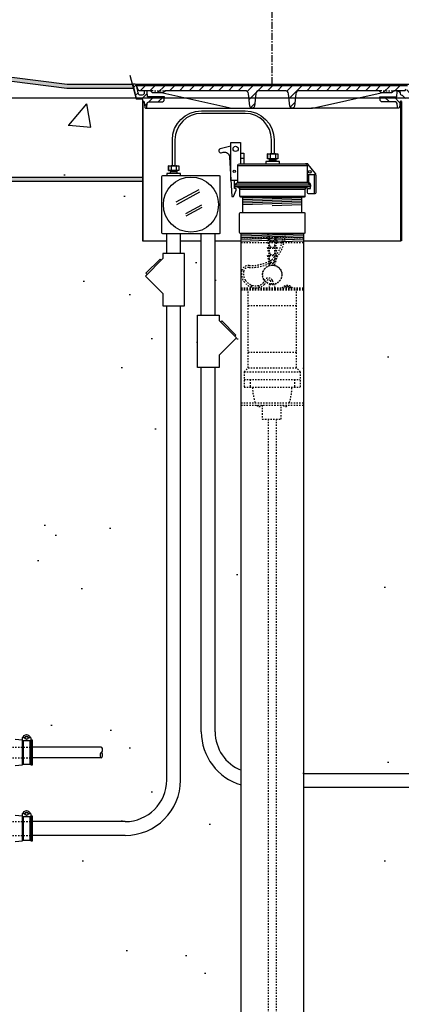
# Model space of a CAD drawing. Extents: x -285 to 5863, y 308 to 3178.
# Tile 515 of 622: x 4982 to 5009, y 919 to 990. Entities that reach past the tile are written whole.
import ezdxf

# ---------------------------------------------------------------- set-up
doc = ezdxf.new("R2010")
doc.units = 0
doc.header["$MEASUREMENT"] = 0
doc.header["$PDSIZE"] = 1
doc.linetypes.add('CENTER1', pattern=[0.6625, 0.5, -0.075, 0.0125, -0.075])
doc.linetypes.add('HIDDEN5', pattern=[0.05, 0.025, -0.025])
doc.layers.get('DEFPOINTS').update_dxf_attribs({"linetype": 'CONTINUOUS'})
for name, color, linetype in [('BOOT-CONDUIT', 1, 'CONTINUOUS'), ('CENTERLINE', 3, 'CENTER1'), ('CONCRETE-HATCH', 2, 'CONTINUOUS'), ('CONDUIT', 2, 'CONTINUOUS'), ('DIM', 3, 'CONTINUOUS'), ('FACE-SEAL-ADAPTOR', 3, 'CONTINUOUS'), ('GALV-4-PIPE', 4, 'CONTINUOUS'), ('J-BOX', 2, 'CONTINUOUS'), ('PEAGRAVEL-HATCH', 3, 'CONTINUOUS'), ('PROBE', 2, 'CONTINUOUS'), ('TANK-MANHOLE-18', 2, 'CONTINUOUS'), ('TANK-MANHOLE-COVER-18', 2, 'CONTINUOUS'), ('TANK-MANHOLE-COVER-HATCH-18', 7, 'CONTINUOUS'), ('TANK-MANHOLE-HATCH-18', 7, 'CONTINUOUS'), ('TANK-SLAB', 6, 'CONTINUOUS'), ('TLM-CAP', 3, 'CONTINUOUS')]:
    doc.layers.add(name, color=color, linetype=linetype)
doc.layers.add('FREEZE-LINES', color=8, linetype='CONTINUOUS', plot=False)
doc.styles.add('SIMPLEX', font='simplex')
doc.dimstyles.new('DIM64', dxfattribs={"dimscale": 64, "dimtxt": 0.09375, "dimasz": 0.09375, "dimexe": 0.0625, "dimexo": 0.0625, "dimgap": 0.046875, "dimtad": 1, "dimdec": 4, "dimzin": 3, "dimdsep": 46, "dimlunit": 4, "dimtxsty": 'SIMPLEX', "dimcen": 0, "dimclrd": 256, "dimclre": 256, "dimclrt": 256, "dimadec": 0, "dimazin": 0, "dimtfac": 1, "dimtdec": 4, "dimtmove": 0, "dimatfit": 3, "dimfxl": 1, "dimfrac": 2, "dimtolj": 1, "dimtzin": 0, "dimarcsym": 0})
pattern_1 = [(45, (3433.857, 0), (-0.35355339, 0.35355339), [])]

# ---------------------------------------------------------------- blocks, each defined once
blk = doc.blocks.new('*D53')
at = {"layer": 'DEFPOINTS', "color": 0, "transparency": 16777216}
for p in [(5440.235, 978.296), (4823.479, 978.015), (4823.479, 700.523)]:
    blk.add_point(p, dxfattribs=at)
at = {"layer": 'DIM', "lineweight": -2, "transparency": 16777216}
for p, q in [((4823.479, 974.015), (4823.479, 696.523)), ((5440.235, 974.296), (5440.235, 696.523)), ((5434.235, 700.523), (4829.479, 700.523))]:
    blk.add_line(p, q, dxfattribs=at)
at = {"layer": 'DIM', "transparency": 16777216}
for points in [[(4829.479, 701.523), (4829.479, 699.523), (4823.479, 700.523)], [(5434.235, 701.523), (5434.235, 699.523), (5440.235, 700.523)]]:
    blk.add_solid(points, dxfattribs=at)
at = {"layer": 'DIM', "transparency": 16777216, "insert": (5131.857, 708.095), "char_height": 6, "attachment_point": 5, "style": 'SIMPLEX'}
blk.add_mtext('\\A1;51\'-4 3/4" (F.V. TANK SLAB)', dxfattribs=at)

msp = doc.modelspace()

# ---------------------------------------------------------------- hatches: boundary and pattern name
at = {"layer": 'CONCRETE-HATCH'}
h = msp.add_hatch(dxfattribs=at)
h.set_pattern_fill('AR-CONC', color=256, scale=2.67, style=0)
h.set_pattern_definition([(50, (4985.288, 982.045), (19.151, -1.675), [2.0025, -22.0275]), (355, (4985.288, 982.045), (-3.705, 20.084), [1.602, -17.622]), (100.45, (4986.884, 981.905), (15.446, 18.408), [1.702, -18.7205]), (46.18, (4985.288, 987.385), (28.495, -4.42), [3.004, -33.041]), (96.64, (4987.663, 987.017), (24.955, 26.01), [2.553, -28.081]), (351.18, (4985.288, 987.385), (24.955, 26.01), [2.403, -26.433]), (21, (4987.958, 986.05), (15.937, -10.75), [2.0025, -22.0275]), (326, (4987.958, 986.05), (6.497, 19.362), [1.602, -17.622]), (71.45, (4989.286, 985.154), (22.434, 8.612), [1.702, -18.7205]), (37.5, (4985.2884, 982.045), (0.325, 8.888), [0, -17.4084, 0, -17.889, 0, -17.6887]), (7.5, (4985.288, 982.045), (7.024, 10.531), [0, -10.1994, 0, -17.008, 0, -6.7417]), (327.5, (4979.334, 982.045), (14.253, -0.6022), [0, -6.675, 0, -20.826, 0, -27.6345]), (317.5, (4976.664, 982.045), (15.571, 2.673), [0, -8.6775, 0, -13.8306, 0, -19.6245])])
h.paths.add_polyline_path([(4990.61324, 983.87998), (4990.58673, 983.9299), (4990.5419, 983.95668), (4990.15601, 983.95668), (4989.94808, 984.73346), (4985.15939, 984.73346), (4981.19185, 985.22941), (4981.37497, 981.73519), (4979.95871, 981.73519), (4979.91706, 981.97141), (4979.87756, 981.97141), (4980.24164, 978.29596), (4990.61324, 978.29596)])
at = {"layer": 'PEAGRAVEL-HATCH'}
h = msp.add_hatch(dxfattribs=at)
h.set_pattern_fill('AR-SAND', color=256, scale=7.5, style=0)
h.set_pattern_definition([(37.5, (4980.27, 969.983), (-0.472, 14.451), [0, -11.4, 0, -12.75, 0, -12.1875]), (7.5, (4980.27, 969.983), (13.273, 21.166), [0, -6.15, 0, -10.275, 0, -3.9375]), (327.5, (4971.045, 969.983), (23.356, 0.0424), [0, -3.75, 0, -13.5, 0, -17.625]), (317.5, (4971.045, 969.983), (22.546, 6.583), [0, -1.875, 0, -8.85, 0, -10.125])])
h.paths.add_polyline_path([(4990.6279, 978.01471), (4980.2695, 978.01471), (4981.06506, 969.98346), (4992.01036, 969.98346), (4990.82756, 971.16626), (4990.94542, 971.28412), (4990.86685, 971.36269), (4991.88825, 972.38409), (4991.96682, 972.30552), (4992.08468, 972.42338), (4992.08468, 972.79812), (4992.36248, 972.79812), (4992.36248, 973.7036), (4990.6279, 973.7036)])
h = msp.add_hatch(dxfattribs=at)
h.set_pattern_fill('AR-SAND', color=256, scale=7.5, style=0)
h.set_pattern_definition([(37.5, (4989.362, 930.786), (-0.4725, 14.4512), [0, -11.4, 0, -12.75, 0, -12.1875]), (7.5, (4989.362, 930.786), (13.273, 21.166), [0, -6.15, 0, -10.275, 0, -3.9375]), (327.5, (4980.137, 930.786), (23.356, 0.0424), [0, -3.75, 0, -13.5, 0, -17.625]), (317.5, (4980.137, 930.786), (22.546, 6.583), [0, -1.875, 0, -8.85, 0, -10.125])])
h.paths.add_polyline_path([(4997.72882, 973.7036), (4995.86285, 973.7036), (4995.86285, 968.34367), (4996.14065, 968.34367), (4996.14065, 967.96892), (4996.25851, 967.85107), (4996.33708, 967.92964), (4997.35848, 966.90823), (4997.39777, 966.71181), (4996.14065, 965.45469), (4996.14065, 964.56577), (4995.86285, 964.56577), (4995.86285, 938.26656, 0.30472654), (4997.72882, 935.48916)], flags=17)
h.paths.add_polyline_path([(4994.86285, 964.56577), (4994.58505, 964.56577), (4994.58505, 968.34367), (4994.86285, 968.34367), (4994.86285, 973.7036), (4993.36248, 973.7036), (4993.36248, 972.79812), (4993.64028, 972.79812), (4993.64028, 969.02023), (4993.36248, 969.02023), (4993.36248, 934.7862, -0.41421356), (4989.36248, 930.7862), (4997.72882, 930.7862), (4997.72882, 934.43068, -0.33231803), (4994.86285, 938.26656)])
h = msp.add_hatch(dxfattribs=at)
h.set_pattern_fill('AR-SAND', color=256, scale=7.5, style=0)
h.set_pattern_definition([(37.5, (5002.229, 964.509), (-0.4725, 14.451), [0, -11.4, 0, -12.75, 0, -12.1875]), (7.5, (5002.229, 964.509), (13.273, 21.166), [0, -6.15, 0, -10.275, 0, -3.9375]), (327.5, (4993.004, 964.509), (23.356, 0.0424), [0, -3.75, 0, -13.5, 0, -17.625]), (317.5, (4993.004, 964.509), (22.546, 6.583), [0, -1.875, 0, -8.85, 0, -10.125])])
edge = h.paths.add_edge_path()
edge.add_line((5028.94404, 972.39855), (5028.91404, 972.39855))
edge.add_line((5028.91404, 972.39855), (5028.91404, 973.02355))
edge.add_line((5028.91404, 973.02355), (5028.94404, 973.20603))
edge.add_arc((5028.44404, 973.20603), 0.5, 0, 15.380859)
edge.add_line((5028.92613, 973.33865), (5028.82574, 973.7036))
edge.add_line((5028.82574, 973.7036), (5002.22882, 973.7036))
edge.add_line((5002.22882, 973.7036), (5002.22882, 964.50891))
edge.add_line((5002.22882, 964.50891), (5028.47451, 964.50891))
edge.add_line((5028.47451, 964.50891), (5028.47529, 966.71157))
edge.add_arc((5028.42142, 966.73799), 0.06, 333.8709095, 496.42582)
edge.add_arc((5028.34779, 966.83409), 0.0625, 180, 298.8556612, ccw=False)
edge.add_line((5028.28529, 966.83409), (5028.28529, 967.20909))
edge.add_arc((5028.34779, 967.20909), 0.0625, 90, 180, ccw=False)
edge.add_line((5028.34779, 967.27159), (5028.41029, 967.27159))
edge.add_arc((5028.40843, 967.33857), 0.06701, 271.5869143, 363.8335197)
edge.add_line((5028.47529, 967.34305), (5028.47529, 967.6922))
edge.add_ellipse((5028.33895, 967.75721), major_axis=(0, 0.2), ratio=0.72085956, start_angle=116.5850072, end_angle=251.0318319, ccw=False)
edge.add_line((5028.21002, 967.64994), (5028.21002, 966.63109))
edge.add_line((5028.21002, 966.63109), (5028.01851, 966.47039))
edge.add_line((5028.01851, 966.47039), (5027.85989, 966.47039))
edge.add_line((5027.85989, 966.47039), (5027.86002, 966.63109))
edge.add_line((5027.86002, 966.63109), (5027.86002, 968.84474))
edge.add_arc((5028.71002, 968.84474), 0.85, 105.7073445, 179.9999916, ccw=False)
edge.add_arc((5041.03617, 925.01464), 46.38034, 104.989898, 105.7073467, ccw=False)
edge.add_arc((5028.97529, 970.05822), 0.25, 284.989898, 360)
edge.add_line((5029.22529, 970.05822), (5029.22529, 972.27355))
edge.add_line((5029.22529, 972.27355), (5028.94404, 972.27355))
edge.add_line((5028.94404, 972.27355), (5028.94404, 972.39855))
h = msp.add_hatch(dxfattribs=at)
h.set_pattern_fill('AR-SAND', color=256, scale=7.5, style=0)
h.set_pattern_definition([(37.5, (4974.986, 964.509), (-0.4725, 14.451), [0, -11.4, 0, -12.75, 0, -12.1875]), (7.5, (4974.986, 964.509), (13.273, 21.166), [0, -6.15, 0, -10.275, 0, -3.9375]), (327.5, (4965.761, 964.509), (23.356, 0.0424), [0, -3.75, 0, -13.5, 0, -17.625]), (317.5, (4965.761, 964.509), (22.546, 6.583), [0, -1.875, 0, -8.85, 0, -10.125])])
h.paths.add_polyline_path([(4992.36248, 969.02023), (4992.08468, 969.02023), (4992.08468, 969.90914), (4992.01036, 969.98346), (4980.87658, 969.98346), (4974.98632, 969.98346), (4974.98826, 964.50891), (4992.36248, 964.50891)])
h = msp.add_hatch(dxfattribs=at)
h.set_pattern_fill('AR-SAND', color=256, scale=7.5, style=0)
h.set_pattern_definition([(37.5, (4974.988, 931.786), (-0.4725, 14.451), [0, -11.4, 0, -12.75, 0, -12.1875]), (7.5, (4974.988, 931.786), (13.273, 21.166), [0, -6.15, 0, -10.275, 0, -3.9375]), (327.5, (4965.763, 931.786), (23.356, 0.0424), [0, -3.75, 0, -13.5, 0, -17.625]), (317.5, (4965.763, 931.786), (22.546, 6.583), [0, -1.875, 0, -8.85, 0, -10.125])])
edge = h.paths.add_edge_path()
edge.add_line((4992.36248, 964.50891), (4974.98826, 964.50891))
edge.add_line((4974.98826, 964.50891), (4974.98943, 961.19658))
edge.add_arc((4921.07237, 832.27575), 139.74129, 65.4201994, 67.3044212, ccw=False)
edge.add_arc((4978.74307, 957.71641), 1.7, 0, 74.4368609, ccw=False)
edge.add_line((4980.44307, 957.71641), (4980.44307, 945.77096))
edge.add_line((4980.44307, 945.77096), (4981.32653, 945.77096))
edge.add_line((4981.32653, 945.77096), (4981.56306, 945.77096))
edge.add_line((4981.56306, 945.77096), (4980.82653, 944.45572))
edge.add_line((4980.82653, 944.45572), (4980.82653, 944.05737))
edge.add_arc((4980.57653, 944.05737), 0.25, -90, 0, ccw=False)
edge.add_line((4980.57653, 943.80737), (4980.44307, 943.80737))
edge.add_line((4980.44307, 943.80737), (4980.44307, 942.27096))
edge.add_arc((4980.69307, 942.27096), 0.25, 180, 270)
edge.add_line((4980.69307, 942.02096), (4980.69307, 939.0151))
edge.add_line((4980.69307, 939.0151), (4981.31182, 939.0151))
edge.add_line((4981.31182, 939.0151), (4981.31182, 938.11792))
edge.add_line((4981.31182, 938.11792), (4981.43557, 938.11792))
edge.add_line((4981.43557, 938.11792), (4981.43557, 937.70503))
edge.add_line((4981.43557, 937.70503), (4982.00809, 937.665))
edge.add_line((4982.00809, 937.665), (4982.00809, 937.14713))
edge.add_line((4982.00809, 937.14713), (4982.50309, 937.14713))
edge.add_line((4982.50309, 937.14713), (4982.50309, 937.60745))
edge.add_line((4982.50309, 937.60745), (4982.56496, 937.60745))
edge.add_line((4982.56496, 937.60745), (4982.56496, 937.66932))
edge.add_line((4982.56496, 937.66932), (4982.68871, 937.66932))
edge.add_line((4982.68871, 937.66932), (4982.68871, 937.14713))
edge.add_line((4982.68871, 937.14713), (4987.64166, 937.14713))
edge.add_ellipse((4987.64166, 936.95963), major_axis=(0, 0.1875), ratio=0.47920074, start_angle=180, end_angle=360, ccw=False)
edge.add_ellipse((4987.64166, 936.58463), major_axis=(0, -0.1875), ratio=0.47920074, start_angle=0, end_angle=180, ccw=False)
edge.add_line((4987.64166, 936.39713), (4982.68871, 936.39713))
edge.add_line((4982.68871, 936.39713), (4982.68871, 935.87495))
edge.add_line((4982.68871, 935.87495), (4982.50309, 935.87495))
edge.add_line((4982.50309, 935.87495), (4982.50309, 935.92098))
edge.add_line((4982.50309, 935.92098), (4981.94621, 935.92098))
edge.add_line((4981.94621, 935.92098), (4981.94621, 935.87495))
edge.add_line((4981.94621, 935.87495), (4981.43557, 935.83924))
edge.add_line((4981.43557, 935.83924), (4981.43557, 935.42635))
edge.add_line((4981.43557, 935.42635), (4981.31182, 935.42635))
edge.add_line((4981.31182, 935.42635), (4981.31182, 934.52917))
edge.add_line((4981.31182, 934.52917), (4980.69307, 934.52917))
edge.add_line((4980.69307, 934.52917), (4980.69307, 933.52917))
edge.add_line((4980.69307, 933.52917), (4981.31182, 933.52917))
edge.add_line((4981.31182, 933.52917), (4981.31182, 932.63198))
edge.add_line((4981.31182, 932.63198), (4981.43557, 932.63198))
edge.add_line((4981.43557, 932.63198), (4981.43557, 932.21909))
edge.add_line((4981.43557, 932.21909), (4982.00809, 932.17906))
edge.add_line((4982.00809, 932.17906), (4982.00809, 931.7862))
edge.add_line((4982.00809, 931.7862), (4982.50309, 931.7862))
edge.add_line((4982.50309, 931.7862), (4982.50309, 932.12151))
edge.add_line((4982.50309, 932.12151), (4982.56496, 932.12151))
edge.add_line((4982.56496, 932.12151), (4982.56496, 932.18339))
edge.add_line((4982.56496, 932.18339), (4982.68871, 932.18339))
edge.add_line((4982.68871, 932.18339), (4982.68871, 931.7862))
edge.add_line((4982.68871, 931.7862), (4989.36248, 931.7862))
edge.add_arc((4989.36248, 934.7862), 3, 270, 360)
edge.add_line((4992.36248, 934.7862), (4992.36248, 964.50891))
h.paths.add_polyline_path([(4982.49319, 937.83119), (4982.37439, 937.83119, -1), (4982.13679, 937.83119), (4982.01799, 937.83119, -1)], flags=16)
h.paths.add_polyline_path([(4982.35855, 937.83119, -1), (4982.15263, 937.83119, -1)], flags=0)
h.paths.add_polyline_path([(4982.49319, 932.34525), (4982.37439, 932.34525, -1), (4982.13679, 932.34525), (4982.01799, 932.34525, -1)], flags=16)
h.paths.add_polyline_path([(4982.35855, 932.34525, -1), (4982.15263, 932.34525, -1)], flags=0)
h = msp.add_hatch(dxfattribs=at)
h.set_pattern_fill('AR-SAND', color=256, scale=7.5, style=0)
h.set_pattern_definition([(37.5, (5002.229, 935.266), (-0.4725, 14.4512), [0, -11.4, 0, -12.75, 0, -12.1875]), (7.5, (5002.229, 935.266), (13.273, 21.166), [0, -6.15, 0, -10.275, 0, -3.9375]), (327.5, (4993.004, 935.266), (23.356, 0.0424), [0, -3.75, 0, -13.5, 0, -17.625]), (317.5, (4993.004, 935.266), (22.546, 6.583), [0, -1.875, 0, -8.85, 0, -10.125])])
h.paths.add_polyline_path([(5028.47182, 956.87655), (5028.47451, 964.50891), (5002.22882, 964.50891), (5002.22882, 935.26579), (5020.77253, 935.26579), (5020.77253, 935.66298), (5020.90865, 935.66298), (5020.90865, 935.83262, -0.41421356), (5020.9399, 935.86444), (5020.95915, 935.86444, 0.35187469), (5020.97365, 935.87609, 2.48870246), (5020.95272, 935.82484), (5020.96805, 935.82484, -0.89681203), (5021.43766, 935.87609, 0.3518816), (5021.45216, 935.86444), (5021.47083, 935.86444, -0.41421372), (5021.50265, 935.83319), (5021.50265, 935.66211), (5022.02567, 935.69869), (5022.02567, 936.11157), (5022.14942, 936.11157), (5022.14942, 937.00876), (5022.76817, 937.00876), (5022.76817, 942.02096, 0.41421356), (5023.01817, 942.27096), (5023.01817, 943.80737), (5022.88472, 943.80737, -0.41421356), (5022.63472, 944.05737), (5022.63472, 944.45572), (5021.89819, 945.77096), (5022.13472, 945.77096), (5023.01817, 945.77096), (5023.01817, 953.39639, -0.33671624), (5024.26206, 955.03406, -0.00822165)])
h = msp.add_hatch(dxfattribs=at)
h.set_pattern_fill('AR-SAND', color=256, scale=7.5, style=0)
h.set_pattern_definition([(37.5, (5002.229, 915.523), (-0.4725, 14.451), [0, -11.4, 0, -12.75, 0, -12.1875]), (7.5, (5002.229, 915.523), (13.273, 21.166), [0, -6.15, 0, -10.275, 0, -3.9375]), (327.5, (4993.004, 915.523), (23.356, 0.0424), [0, -3.75, 0, -13.5, 0, -17.625]), (317.5, (4993.004, 915.523), (22.546, 6.583), [0, -1.875, 0, -8.85, 0, -10.125])])
h.paths.add_polyline_path([(5022.76817, 932.52282), (5022.14942, 932.52282), (5022.14942, 933.42001), (5022.02567, 933.42001), (5022.02567, 933.8329), (5021.51503, 933.8686), (5021.51503, 933.93048), (5021.45315, 933.93048), (5021.45315, 933.91464), (5020.95815, 933.91464), (5020.89628, 933.93048), (5020.89628, 933.8686), (5020.77253, 933.8686), (5020.77253, 934.26579), (5002.22882, 934.26579), (5002.22882, 916.52404), (5002.47882, 916.52404, 0.41421356), (5003.12802, 915.87484), (5003.12802, 915.52328), (5004.72882, 915.52328), (5005.72882, 917.52328), (5010.72882, 917.52328), (5011.72882, 915.52328), (5023.01817, 915.52328), (5023.01817, 919.80969), (5022.88472, 919.80969, -0.41421356), (5022.63472, 920.05969), (5022.63472, 920.45804), (5021.89819, 921.77328), (5022.13472, 921.77328), (5023.01817, 921.77328), (5023.01817, 922.77328, 0.41421356), (5022.76817, 923.02328)])
h = msp.add_hatch(dxfattribs=at)
h.set_pattern_fill('AR-SAND', color=256, scale=7.5, style=0)
h.set_pattern_definition([(37.5, (4980.429, 915.523), (-0.4725, 14.451), [0, -11.4, 0, -12.75, 0, -12.1875]), (7.5, (4980.429, 915.523), (13.273, 21.166), [0, -6.15, 0, -10.275, 0, -3.9375]), (327.5, (4971.204, 915.523), (23.356, 0.0424), [0, -3.75, 0, -13.5, 0, -17.625]), (317.5, (4971.204, 915.523), (22.546, 6.583), [0, -1.875, 0, -8.85, 0, -10.125])])
h.paths.add_polyline_path([(4997.72882, 930.7862), (4989.36248, 930.7862), (4982.68871, 930.7862), (4982.68871, 930.38901), (4982.56496, 930.38901), (4982.56496, 930.45088), (4982.50309, 930.45088), (4982.50309, 930.43504), (4982.00809, 930.43504), (4981.94621, 930.45088), (4981.94621, 930.38901), (4981.43557, 930.3533), (4981.43557, 929.94042), (4981.31182, 929.94042), (4981.31182, 929.04323), (4980.69307, 929.04323), (4980.69307, 923.02328, 0.41421356), (4980.44307, 922.77328), (4980.44307, 921.77328), (4981.31229, 921.77328), (4981.5488, 921.77328), (4980.81227, 920.45804), (4980.81227, 920.05969, -0.41421356), (4980.56227, 919.80969), (4980.42882, 919.80969), (4980.42882, 915.52328), (4988.22882, 915.52328), (4989.22882, 917.52328), (4994.22882, 917.52328), (4995.22882, 915.52328), (4996.82962, 915.52328), (4996.82962, 915.87484, 0.41421356), (4997.47882, 916.52404), (4997.72882, 916.52404)])
at = {"layer": 'TANK-MANHOLE-COVER-HATCH-18', "linetype": 'Continuous'}
h = msp.add_hatch(dxfattribs=at)
h.set_pattern_fill('LINE', color=256, scale=4, angle=45, style=0)
h.set_pattern_definition(pattern_1)
h.paths.add_polyline_path([(4990.21319, 984.92178), (4990.21873, 984.85798), (4990.31065, 984.60612, 0.31505809), (4990.39872, 984.54451), (4991.15081, 984.54451, -0.20068244), (4991.21756, 984.5166), (4991.3171, 984.41569, 0.20068244), (4991.38384, 984.38778), (4991.72365, 984.38778), (4992.06345, 984.38778, 0.20067998), (4992.13019, 984.41569), (4992.22974, 984.5166, -0.20067998), (4992.29648, 984.54451), (4998.01515, 984.54451, -0.38336671), (4998.26374, 984.32108), (4998.35922, 983.42753, 0.38336671), (4998.51459, 983.28788), (4998.54141, 983.28788, 0.38336671), (4998.69678, 983.42753), (4998.79222, 984.32073, -0.38376912), (4999.04119, 984.54451), (5000.90396, 984.54451, -0.38581775), (5001.15451, 984.31895), (5001.24832, 983.42777, 0.38381878), (5001.40371, 983.28788), (5001.43198, 983.28788, 0.38381878), (5001.58737, 983.42777), (5001.68136, 984.32069, -0.38381878), (5001.92999, 984.54451), (5007.65006, 984.54451, -0.20067998), (5007.7168, 984.5166), (5007.81635, 984.41569, 0.20067998), (5007.88309, 984.38778), (5008.22289, 984.38778), (5008.5627, 984.38778, 0.20068244), (5008.62944, 984.41569), (5008.72898, 984.5166, -0.20068244), (5008.79572, 984.54451), (5009.54643, 984.54451, 0.31505687), (5009.6345, 984.60612), (5009.72642, 984.85798), (5009.73197, 984.92178), (4999.97327, 984.92178)])
at = {"layer": 'TANK-MANHOLE-HATCH-18', "linetype": 'Continuous'}
h = msp.add_hatch(dxfattribs=at)
h.set_pattern_fill('LINE', color=256, scale=4, angle=45, style=0)
h.set_pattern_definition(pattern_1)
h.paths.add_polyline_path([(4990.74442, 983.73304), (4990.77908, 983.34482, 0.45806569), (4990.85597, 983.28962, 0.46914088), (4990.93302, 983.3471), (4990.94696, 983.61191, -0.39889443), (4991.07179, 983.73034), (4991.99967, 983.73034, 0.39805028), (4992.18688, 983.90744), (4992.198, 984.1076), (4990.97188, 984.1076), (4990.95245, 984.48523, 0.39923087), (4990.89003, 984.54451), (4990.81101, 984.54451, 0.39953151), (4990.74859, 984.48516), (4990.74244, 984.36321, -0.39953151), (4990.60199, 984.22966), (4990.42372, 984.22966, -0.34858266), (4990.33242, 984.30212), (4990.18285, 984.94341, 0.34699278), (4990.09247, 985.01471), (4989.90938, 985.01471), (4990.12722, 984.07537, 0.34818324), (4990.24899, 983.97861), (4990.52942, 983.97861, -0.40020821), (4990.62377, 983.88936), (4990.62929, 983.78998), (4990.68217, 983.78998, -0.38836603)])
h = msp.add_hatch(dxfattribs=at)
h.set_pattern_fill('LINE', color=256, scale=4, angle=135, style=0)
h.set_pattern_definition([(135, (3433.857, 0), (-0.35355339, -0.35355339), [])])
h.paths.add_polyline_path([(5009.20271, 984.36321), (5009.19656, 984.48516, 0.39953151), (5009.13414, 984.54451), (5009.05512, 984.54451, 0.39923087), (5008.99271, 984.48523), (5008.97327, 984.1076), (5007.74715, 984.1076), (5007.75827, 983.90744, 0.39805028), (5007.94548, 983.73034), (5008.87336, 983.73034, -0.39889443), (5008.99819, 983.61191), (5009.01213, 983.3471, 0.46914088), (5009.08918, 983.28962, 0.45806569), (5009.16607, 983.34482), (5009.20073, 983.73304, -0.38836603), (5009.26298, 983.78998), (5009.31586, 983.78998), (5009.32138, 983.88936, -0.40020821), (5009.41573, 983.97861), (5009.69616, 983.97861, 0.34818324), (5009.81793, 984.07537), (5010.03577, 985.01471), (5009.85268, 985.01471, 0.34699278), (5009.7623, 984.94341), (5009.61273, 984.30212, -0.34858266), (5009.52143, 984.22966), (5009.34316, 984.22966, -0.39953151)])
at = {"layer": 'TANK-SLAB'}
for points in [[(4989.90938, 985.01471), (4985.1769, 985.01471), (4981.1769, 985.51471), (4981.19185, 985.22941), (4985.15939, 984.73346), (4989.9746, 984.73346)], [(4990.6279, 978.29596), (4980.24164, 978.29596), (4980.2695, 978.01471), (4990.6279, 978.01471)]]:
    msp.add_hatch(color=256, dxfattribs=at).paths.add_polyline_path(points)

# ---------------------------------------------------------------- linework, layer by layer
at = {"layer": 'BOOT-CONDUIT', "linetype": 'Continuous'}
for p, q in [((4982.00809, 937.60745), (4981.94621, 937.60745)), ((4982.56496, 937.60745), (4982.50309, 937.60745)), ((4981.94621, 935.93682), (4982.00809, 935.93682)), ((4982.50309, 935.93682), (4982.56496, 935.93682)), ((4982.00809, 932.12151), (4981.94621, 932.12151)), ((4982.56496, 932.12151), (4982.50309, 932.12151)), ((4981.94621, 930.45088), (4982.00809, 930.45088)), ((4982.50309, 930.45088), (4982.56496, 930.45088))]:
    msp.add_line(p, q, dxfattribs=at)
for points in [[(4981.43557, 935.83924), (4981.94621, 935.87495), (4981.94621, 937.60745), (4981.94621, 937.66932), (4981.43557, 937.70503)], [(4981.43557, 930.3533), (4981.94621, 930.38901), (4981.94621, 932.12151), (4981.94621, 932.18339), (4981.43557, 932.21909)]]:
    msp.add_lwpolyline(points, dxfattribs=at)
at = {"layer": 'BOOT-CONDUIT', "color": 7}
for points in [[(4982.4876, 937.88243, 0.35187184), (4982.5021, 937.87079), (4982.52134, 937.87079, -0.41421356), (4982.55259, 937.83896), (4982.55259, 937.65454, -0.41421356), (4982.52076, 937.62329), (4981.98984, 937.62329, -0.41421341), (4981.95859, 937.65512), (4981.95859, 937.83954, -0.41421372), (4981.99042, 937.87079), (4982.00908, 937.87079, 0.35188198), (4982.02358, 937.88243)], [(4982.13679, 937.83119), (4982.01799, 937.83119, -1), (4982.49319, 937.83119), (4982.37439, 937.83119)], [(4982.13679, 932.34525), (4982.01799, 932.34525, -1), (4982.49319, 932.34525), (4982.37439, 932.34525)], [(4982.4876, 932.3965, 0.35187184), (4982.5021, 932.38485), (4982.52134, 932.38485, -0.41421356), (4982.55259, 932.35302), (4982.55259, 932.1686, -0.41421356), (4982.52076, 932.13735), (4981.98984, 932.13735, -0.41421341), (4981.95859, 932.16918), (4981.95859, 932.3536, -0.41421372), (4981.99042, 932.38485), (4982.00908, 932.38485, 0.35188198), (4982.02358, 932.3965)]]:
    msp.add_lwpolyline(points, format="xyb", dxfattribs=at)
for points in [[(4982.00809, 937.62329), (4982.00809, 935.92098), (4982.50309, 935.92098), (4982.50309, 937.62329)], [(4982.00809, 932.13735), (4982.00809, 930.43504), (4982.50309, 930.43504), (4982.50309, 932.13735)]]:
    msp.add_lwpolyline(points, dxfattribs=at)
at = {"layer": 'BOOT-CONDUIT', "linetype": 'Continuous'}
for points in [[(4982.68871, 935.87495), (4982.68871, 937.66932), (4982.56496, 937.66932), (4982.56496, 937.60745), (4982.56496, 935.93682), (4982.56496, 935.87495)], [(4982.68871, 930.38901), (4982.68871, 932.18339), (4982.56496, 932.18339), (4982.56496, 932.12151), (4982.56496, 930.45088), (4982.56496, 930.38901)]]:
    msp.add_lwpolyline(points, close=True, dxfattribs=at)
at = {"layer": 'BOOT-CONDUIT', "color": 7}
for centre in [(4982.25559, 937.83119), (4982.25559, 932.34525)]:
    msp.add_circle(centre, 0.1188, dxfattribs=at)
at = {"layer": 'BOOT-CONDUIT', "color": 8}
for centre in [(4982.25559, 937.83119), (4982.25559, 932.34525)]:
    msp.add_circle(centre, 0.10296, dxfattribs=at)
at = {"layer": 'CENTERLINE', "flags": 128}
msp.add_lwpolyline([(4999.97258, 985.01471), (4999.97258, 1003.74617), (4991.88359, 1011.83516), (4991.88359, 1029.15474)], dxfattribs=at)
at = {"layer": 'CONDUIT'}
for p, q in [((4992.36248, 972.79812), (4992.36248, 974.22502)), ((4993.36248, 972.79812), (4993.36248, 974.22502)), ((4994.86285, 968.34367), (4994.86285, 974.22502)), ((4995.86285, 968.34367), (4995.86285, 974.22502)), ((4992.36248, 934.7862), (4992.36248, 969.02956)), ((4993.36248, 934.7862), (4993.36248, 969.02956)), ((4994.86285, 938.26656), (4994.86285, 964.5751)), ((4995.86285, 938.26656), (4995.86285, 964.5751)), ((4987.64166, 937.14713), (4982.68871, 937.14713)), ((4987.64166, 936.39713), (4982.68871, 936.39713)), ((5002.22882, 935.26579), (5020.77253, 935.26579)), ((5002.22882, 934.26579), (5020.77253, 934.26579)), ((4989.36248, 931.7862), (4982.68871, 931.7862)), ((4989.36248, 930.7862), (4982.68871, 930.7862))]:
    msp.add_line(p, q, dxfattribs=at)
at = {"layer": 'CONDUIT', "color": 7, "linetype": 'HIDDEN5'}
for p, q in [((4978.43323, 937.14713), (4982.68871, 937.14713)), ((4978.43323, 936.39713), (4982.68871, 936.39713)), ((4978.43323, 931.7862), (4982.68871, 931.7862)), ((4978.43323, 930.7862), (4982.68871, 930.7862))]:
    msp.add_line(p, q, dxfattribs=at)
at = {"layer": 'CONDUIT'}
for points in [[(4992.08468, 972.42338), (4990.82756, 971.16626), (4992.08468, 969.90914), (4992.08468, 969.02023), (4993.64028, 969.02023), (4993.64028, 972.79812), (4992.08468, 972.79812)], [(4996.14065, 967.96892), (4997.39777, 966.71181), (4996.14065, 965.45469), (4996.14065, 964.56577), (4994.58505, 964.56577), (4994.58505, 968.34367), (4996.14065, 968.34367)]]:
    msp.add_lwpolyline(points, close=True, dxfattribs=at)
for points in [[(4991.96682, 972.30552), (4991.88825, 972.38409), (4990.86685, 971.36269), (4990.94542, 971.28412)], [(4996.25851, 967.85107), (4996.33708, 967.92964), (4997.35848, 966.90823), (4997.27991, 966.82966)]]:
    msp.add_lwpolyline(points, dxfattribs=at)
for centre, radius, start, end in [((4998.86285, 938.26656), 4, 180, 253.5303099), ((4998.86285, 938.26656), 3, 180, 247.7894801), ((4989.36248, 934.7862), 4, 270, 0), ((4989.36248, 934.7862), 3, 270, 0)]:
    msp.add_arc(centre, radius, start, end, dxfattribs=at)
msp.add_ellipse((4987.64166, 936.95963), major_axis=(0, 0.1875), ratio=0.47920074, start_param=3.14159265, end_param=6.28318531, dxfattribs=at)
at = {"layer": 'CONDUIT', "extrusion": (0, 0, -1)}
msp.add_ellipse((4987.64166, 936.58463), major_axis=(0, -0.1875), ratio=0.47920074, dxfattribs=at)
at = {"layer": 'DEFPOINTS'}
msp.add_lwpolyline([(4989.69692, 985.6718), (4990.15601, 983.95668), (4990.5419, 983.95668), (4990.58673, 983.9299), (4990.61324, 983.87998), (4990.61324, 976.75093)], dxfattribs=at)
msp.add_lwpolyline([(4989.69692, 985.6718), (4990.15601, 983.95668), (4990.5419, 983.95668), (4990.58673, 983.9299), (4990.61324, 983.87998), (4990.61324, 976.75093)], dxfattribs=at)
at = {"layer": 'FACE-SEAL-ADAPTOR', "color": 7}
for p, q in [((4999.97882, 976.86892), (4997.85382, 976.79734)), ((5002.10382, 976.81543), (4997.85382, 976.67227)), ((5002.10382, 976.69035), (4997.85382, 976.5472)), ((5002.10382, 976.56528), (4997.85382, 976.42213)), ((5002.10382, 976.44021), (4997.85382, 976.29706)), ((5002.10382, 976.31514), (4999.97882, 976.24357))]:
    msp.add_line(p, q, dxfattribs=at)
at = {"layer": 'FACE-SEAL-ADAPTOR'}
msp.add_lwpolyline([(4997.85382, 975.74328), (4997.85382, 976.86892), (5002.10382, 976.86892), (5002.10382, 975.74328)], dxfattribs=at)
msp.add_lwpolyline([(4997.68021, 974.24328, -0.41421356), (4997.61771, 974.30578), (4997.61771, 975.68078, -0.41421356), (4997.68021, 975.74328), (5002.27743, 975.74328, -0.41421356), (5002.33993, 975.68078), (5002.33993, 974.30578, -0.41421356), (5002.27743, 974.24328)], format="xyb", close=True, dxfattribs=at)
at = {"layer": 'FREEZE-LINES', "linetype": 'Continuous'}
msp.add_line((5653.857, 984.01471), (4609.857, 984.01471), dxfattribs=at)
at = {"layer": 'GALV-4-PIPE', "color": 7}
for p, q in [((4999.97882, 974.24328), (4997.72882, 974.16749)), ((5002.22882, 974.194), (4997.72882, 974.04242)), ((5002.22882, 974.06893), (4997.72882, 973.91735)), ((5002.22882, 973.94386), (4997.72882, 973.79228)), ((5002.22882, 973.81879), (4997.72882, 973.66721)), ((5002.22882, 973.69371), (4999.85382, 973.61372))]:
    msp.add_line(p, q, dxfattribs=at)
at = {"layer": 'GALV-4-PIPE'}
msp.add_lwpolyline([(5002.22882, 916.52404), (5002.22882, 916.52404), (4997.72882, 916.52404), (4997.72882, 916.52404), (4997.72882, 974.24328), (5002.22882, 974.24328)], close=True, dxfattribs=at)
at = {"layer": 'J-BOX', "color": 7}
for p, q in [((4993.04849, 976.5123), (4994.70089, 977.41765)), ((4993.09406, 976.33093), (4994.74646, 977.23628)), ((4993.74941, 975.68364), (4994.88877, 976.3079)), ((4993.76071, 975.50227), (4994.91861, 976.13669))]:
    msp.add_line(p, q, dxfattribs=at)
at = {"layer": 'J-BOX'}
msp.add_lwpolyline([(4992.01829, 974.28058), (4992.01829, 978.35821, -0.41421356), (4992.07385, 978.41377), (4996.15148, 978.41377, -0.41421356), (4996.20704, 978.35821), (4996.20704, 974.28058, -0.41421356), (4996.15148, 974.22502), (4992.07385, 974.22502, -0.41421356)], format="xyb", close=True, dxfattribs=at)
msp.add_circle((4994.11266, 976.3194), 1.98948, dxfattribs=at)
at = {"layer": 'PROBE'}
for p, q in [((4999.77615, 979.42767), (4999.77615, 979.63889)), ((5000.10928, 979.98908), (5000.10928, 979.98908)), ((5000.10928, 979.98908), (5000.10928, 979.98908)), ((5000.265, 979.42767), (5000.265, 979.63889)), ((4992.62815, 978.57127), (4992.62815, 978.78249)), ((4992.96128, 979.13268), (4992.96128, 979.13268)), ((4992.96128, 979.13268), (4992.96128, 979.13268)), ((4993.11699, 978.57127), (4993.11699, 978.78249))]:
    msp.add_line(p, q, dxfattribs=at)
at = {"layer": 'PROBE', "color": 7}
for p, q in [((5000.265, 979.53328), (4999.77615, 979.53328)), ((4993.11699, 978.67688), (4992.62815, 978.67688))]:
    msp.add_line(p, q, dxfattribs=at)
at = {"layer": 'PROBE', "color": 1, "linetype": 'HIDDEN5'}
for p, q in [((4997.72882, 973.94799), (5002.22882, 973.94799)), ((4999.62223, 974.24308), (4999.76883, 973.65069)), ((4999.62223, 973.77809), (4999.76883, 973.18569)), ((4999.69048, 973.79498), (4999.82386, 973.25601)), ((4999.69461, 974.24328), (4999.82386, 973.721)), ((4999.78227, 971.93498), (4999.78227, 974.10324)), ((5000.26303, 974.24328), (5000.13378, 973.721)), ((5000.26716, 973.79498), (5000.13378, 973.25601)), ((5000.17537, 971.93498), (5000.17537, 974.10324)), ((5000.33541, 974.24308), (5000.18881, 973.65069)), ((5000.33541, 973.77809), (5000.18881, 973.18569)), ((4997.72882, 973.59894), (5002.22882, 973.59894)), ((4999.62223, 973.23665), (4999.76883, 972.64426)), ((4999.69048, 973.25354), (4999.82386, 972.71457)), ((4999.76883, 973.65069), (5000.18881, 973.65069)), ((4999.76883, 973.18569), (5000.18881, 973.18569)), ((4999.82386, 973.721), (5000.13378, 973.721)), ((4999.82386, 973.25601), (5000.13378, 973.25601)), ((5000.26716, 973.25354), (5000.13378, 972.71457)), ((5000.33541, 973.23665), (5000.18881, 972.64426)), ((4999.62223, 972.657), (4999.76883, 972.0646)), ((4999.69048, 972.67389), (4999.82386, 972.13492)), ((4999.76883, 972.64426), (5000.18881, 972.64426)), ((4999.82386, 972.71457), (5000.13378, 972.71457)), ((5000.26716, 972.67389), (5000.13378, 972.13492)), ((5000.33541, 972.657), (5000.18881, 972.0646)), ((4999.76883, 972.0646), (5000.18881, 972.0646)), ((4999.82386, 972.13492), (5000.13378, 972.13492)), ((4997.72882, 970.30578), (5002.22882, 970.30578)), ((4997.72882, 970.23547), (5002.22882, 970.23547)), ((4998.48046, 970.50619), (4998.48046, 970.30578)), ((4999.02254, 970.49053), (4999.02254, 970.30578)), ((4999.78227, 970.55676), (5000.17537, 970.55676)), ((4999.78227, 970.30578), (4999.78227, 970.55676)), ((5000.17537, 970.30578), (5000.17537, 970.55676)), ((4997.72882, 970.16516), (5002.22882, 970.16516)), ((4998.2313, 964.54016), (4998.2313, 970.16516)), ((5001.72633, 964.54016), (5001.72633, 970.16516)), ((4998.2313, 969.04016), (5001.72633, 969.04016)), ((4998.2313, 965.66516), (5001.72633, 965.66516)), ((4997.95005, 964.25891), (4998.2313, 964.54016)), ((4998.2313, 964.54016), (5001.72633, 964.54016)), ((5002.00758, 964.25891), (5001.72633, 964.54016)), ((4997.95005, 964.25891), (4997.95005, 963.13391)), ((4997.95005, 964.25891), (5002.00758, 964.25891)), ((5002.00758, 964.25891), (5002.00758, 963.13391)), ((4997.95005, 963.69641), (5002.00758, 963.69641)), ((4997.95005, 963.13391), (5002.00758, 963.13391)), ((4998.38078, 963.69641), (4998.38078, 963.13391)), ((5001.57686, 963.69641), (5001.57686, 963.13391)), ((4997.72882, 962.00891), (5002.22882, 962.00891)), ((4997.72882, 961.85584), (5002.22882, 961.85584)), ((4999.25511, 961.85584), (4999.25511, 960.83308)), ((5000.63359, 960.83308), (5000.63359, 961.85584)), ((4999.25511, 960.83308), (5000.63359, 960.83308))]:
    msp.add_line(p, q, dxfattribs=at)
at = {"layer": 'PROBE'}
msp.add_lwpolyline([(4999.92683, 979.98908), (4999.92683, 980.99739, 0.41421356), (4998.02058, 982.90364), (4994.86753, 982.90364, 0.41421356), (4992.96128, 980.99739), (4992.96128, 979.13268), (4992.77378, 979.13268), (4992.77378, 980.99739, -0.41421356), (4994.86753, 983.09114), (4998.02058, 983.09114, -0.41421356), (5000.11433, 980.99739), (5000.11433, 979.98908)], format="xyb", close=True, dxfattribs=at)
at = {"layer": 'PROBE', "color": 7}
for points in [[(4999.66657, 979.98908, 0.41421356), (4999.63532, 979.95783), (4999.63532, 979.67014, 0.41421356), (4999.66657, 979.63889)], [(4999.79417, 979.98908, -0.41421356), (4999.82542, 979.95783), (4999.82542, 979.67014, -0.41421356), (4999.79417, 979.63889)], [(4999.85667, 979.98908, 0.41421356), (4999.82542, 979.95783), (4999.82542, 979.67014, 0.41421356), (4999.85667, 979.63889)], [(5000.17439, 979.98908, -0.41421356), (5000.20564, 979.95783), (5000.20564, 979.67014, -0.41421356), (5000.17439, 979.63889)], [(5000.23689, 979.98908, 0.41421356), (5000.20564, 979.95783), (5000.20564, 979.67014, 0.41421356), (5000.23689, 979.63889)], [(5000.3645, 979.98908, -0.41421356), (5000.39575, 979.95783), (5000.39575, 979.67014, -0.41421356), (5000.3645, 979.63889)], [(4992.51856, 979.13268, 0.41421356), (4992.48731, 979.10143), (4992.48731, 978.81374, 0.41421356), (4992.51856, 978.78249)], [(4992.64617, 979.13268, -0.41421356), (4992.67742, 979.10143), (4992.67742, 978.81374, -0.41421356), (4992.64617, 978.78249)], [(4992.70867, 979.13268, 0.41421356), (4992.67742, 979.10143), (4992.67742, 978.81374, 0.41421356), (4992.70867, 978.78249)], [(4993.02638, 979.13268, -0.41421356), (4993.05763, 979.10143), (4993.05763, 978.81374, -0.41421356), (4993.02638, 978.78249)], [(4993.08888, 979.13268, 0.41421356), (4993.05763, 979.10143), (4993.05763, 978.81374, 0.41421356), (4993.08888, 978.78249)], [(4993.21649, 979.13268, -0.41421356), (4993.24774, 979.10143), (4993.24774, 978.81374, -0.41421356), (4993.21649, 978.78249)]]:
    msp.add_lwpolyline(points, format="xyb", dxfattribs=at)
at = {"layer": 'PROBE'}
for points in [[(4999.63532, 979.98908), (5000.39575, 979.98908), (5000.39575, 979.63889), (4999.63532, 979.63889)], [(4992.48731, 979.13268), (4993.24774, 979.13268), (4993.24774, 978.78249), (4992.48731, 978.78249)]]:
    msp.add_lwpolyline(points, close=True, dxfattribs=at)
for points in [[(5000.50733, 979.27017), (5000.50733, 979.42767), (4999.52374, 979.42767), (4999.52374, 979.27017)], [(4993.35932, 978.41377), (4993.35932, 978.57127), (4992.37573, 978.57127), (4992.37573, 978.41377)]]:
    msp.add_lwpolyline(points, dxfattribs=at)
at = {"layer": 'PROBE', "color": 1, "linetype": 'HIDDEN5', "flags": 128}
for points in [[(4999.69757, 960.84241), (4999.69757, 955.16662), (4999.69757, 925.50589), (4999.69757, 910.58965)], [(5000.26007, 960.84241), (5000.26007, 955.87944), (5000.26007, 926.21871), (5000.26007, 910.58965)]]:
    msp.add_lwpolyline(points, dxfattribs=at)
at = {"layer": 'PROBE', "color": 1, "linetype": 'HIDDEN5'}
for radius in [0.70313, 0.68766]:
    msp.add_circle((4999.97882, 971.25989), radius, dxfattribs=at)
at = {"layer": 'PROBE', "linetype": 'Continuous'}
for centre in [(4999.66657, 979.67014), (4992.51856, 978.81374)]:
    msp.add_arc(centre, 0.03125, 180, 270, dxfattribs=at)
at = {"layer": 'PROBE', "color": 1, "linetype": 'HIDDEN5'}
for centre, radius, start, end in [((4998.19032, 974.23524), 2.5845, 313.0537162, 357.0595303), ((4998.19032, 974.23524), 2.72513, 313.0537162, 357.2113908), ((4998.43406, 974.83456), 2.91579, 267.6955066, 301.4346952), ((4998.24428, 971.45136), 0.47534, 81.2224854, 166.6608814), ((4998.24428, 971.45136), 0.33471, 81.2224854, 166.6608814), ((4998.43406, 974.83456), 3.05642, 267.6955066, 301.4346952), ((4998.74492, 971.34393), 0.98732, 167.2978266, 215.5352968), ((4998.74492, 971.34393), 0.8467, 167.2978266, 215.7718683), ((4999.71023, 970.69966), 0.32712, 32.9116577, 156.0575829), ((4998.77573, 971.30539), 0.99122, 212.6867901, 310.7212463), ((4998.77573, 971.30539), 0.85059, 212.451225, 310.7212463), ((4998.9101, 970.96782), 0.51782, 322.459505, 343.0025876), ((4998.9101, 970.96782), 0.65844, 321.0786875, 343.0025876), ((4999.71023, 970.69966), 0.1865, 32.9116577, 156.0575829), ((4999.42318, 970.56757), 0.50128, 359.1085406, 27.7518861), ((4999.42318, 970.56757), 0.64191, 359.1085406, 27.7518861), ((5001.06905, 969.98659), 0.49953, 39.7149598, 140.1481088), ((5001.06905, 969.98659), 0.42965, 47.9795125, 132.0204875), ((5001.06905, 969.98659), 0.38014, 57.1049702, 122.8950298), ((5003.07347, 963.32973), 4.52778, 182.5139258, 196.977501), ((4996.88417, 963.32973), 4.52778, 343.022499, 357.4860742), ((4999.02539, 961.90158), 0.16284, 195.9919833, 340.913534), ((5000.93224, 961.90158), 0.16284, 199.086466, 344.0080167)]:
    msp.add_arc(centre, radius, start, end, dxfattribs=at)
at = {"layer": 'TANK-MANHOLE-18', "color": 7, "linetype": 'Continuous'}
for p, q in [((4990.10495, 985.01471), (5009.85268, 985.01471)), ((4990.85676, 983.28788), (4997.12424, 983.28788)), ((5009.08978, 983.28788), (5002.82154, 983.28788)), ((4990.67506, 973.7036), (4992.36248, 973.7036)), ((4993.36248, 973.7036), (4994.86285, 973.7036)), ((4995.86285, 973.7036), (4997.72882, 973.7036)), ((5002.22882, 973.7036), (5009.27009, 973.7036))]:
    msp.add_line(p, q, dxfattribs=at)
at = {"layer": 'TANK-MANHOLE-18', "color": 5, "linetype": 'Continuous'}
msp.add_line((5009.0551, 984.54451), (5009.13278, 984.54451), dxfattribs=at)
at = {"layer": 'TANK-MANHOLE-18', "linetype": 'Continuous'}
msp.add_lwpolyline([(4990.81101, 984.54451, 0.39953151), (4990.74859, 984.48516), (4990.74244, 984.36321, -0.39953151), (4990.60199, 984.22966), (4990.42372, 984.22966, -0.34858266), (4990.33242, 984.30212), (4990.18308, 984.94238, 0.35017412), (4990.09247, 985.01471), (4989.90938, 985.01471), (4990.12714, 984.0757, 0.3489397), (4990.24899, 983.97861), (4990.52942, 983.97861, -0.39805274), (4990.62373, 983.89006), (4990.62929, 983.78998), (4990.68217, 983.78998, -0.38836603), (4990.74442, 983.73304), (4990.77908, 983.34482, 0.38836603), (4990.84133, 983.28788), (4990.87061, 983.28788, 0.39889443), (4990.93302, 983.3471), (4990.94696, 983.61191, -0.39889443), (4991.07179, 983.73034), (4991.99967, 983.73034, 0.39805028), (4992.18688, 983.90744), (4992.198, 984.1076), (4990.97188, 984.1076), (4990.95245, 984.48523, 0.39923087), (4990.89003, 984.54451)], format="xyb", close=True, dxfattribs=at)
msp.add_lwpolyline([(5009.31586, 983.78998), (5009.26298, 983.78998, 0.38836603), (5009.20073, 983.73304), (5009.16607, 983.34482, -0.38836603), (5009.10382, 983.28788), (5009.07454, 983.28788, -0.39889443), (5009.01213, 983.3471), (5008.99819, 983.61191, 0.39889443), (5008.87336, 983.73034), (5007.94548, 983.73034, -0.39805028), (5007.75827, 983.90744), (5007.74715, 984.1076), (5008.97327, 984.1076), (5008.99271, 984.48523, -0.39923087), (5009.05512, 984.54451), (5009.13414, 984.54451, -0.39953151), (5009.19656, 984.48516), (5009.20271, 984.36321, 0.39953151), (5009.34316, 984.22966)], format="xyb", dxfattribs=at)
for points in [[(4990.67506, 983.75669), (4990.6279, 983.75669), (4990.6279, 973.7036), (4990.67506, 973.7036), (4990.67506, 983.78998)], [(5009.27009, 983.75669), (5009.31863, 983.75669), (5009.31863, 973.7036), (5009.27009, 973.7036), (5009.27009, 983.78998)]]:
    msp.add_lwpolyline(points, dxfattribs=at)
at = {"layer": 'TANK-MANHOLE-COVER-18', "linetype": 'Continuous'}
for p, q in [((4991.38937, 984.54451), (4991.15081, 984.54451)), ((4991.48508, 984.54451), (4991.58078, 984.54451)), ((4991.67649, 984.54451), (4991.77219, 984.54451)), ((4991.86651, 984.54451), (4991.96221, 984.54451)), ((4992.05792, 984.54451), (4992.29648, 984.54451)), ((5007.88862, 984.54451), (5007.65006, 984.54451)), ((5007.98433, 984.54451), (5008.08003, 984.54451)), ((5008.17573, 984.54451), (5008.27144, 984.54451)), ((5008.36576, 984.54451), (5008.46146, 984.54451)), ((5008.55716, 984.54451), (5008.79572, 984.54451))]:
    msp.add_line(p, q, dxfattribs=at)
msp.add_lwpolyline([(5009.54643, 984.54451), (5008.79572, 984.54451, 0.20068244), (5008.72898, 984.5166), (5008.62944, 984.41569, -0.20068244), (5008.5627, 984.38778), (5008.22289, 984.38778), (5007.88309, 984.38778, -0.20067998), (5007.81635, 984.41569), (5007.7168, 984.5166, 0.20067998), (5007.65006, 984.54451), (5001.92999, 984.54451, 0.38381878), (5001.68136, 984.32069), (5001.58737, 983.42777, -0.38381878), (5001.43198, 983.28788), (5001.40371, 983.28788, -0.38381878), (5001.24832, 983.42777), (5001.15433, 984.32069, 0.38381878), (5000.90396, 984.54451), (4999.04119, 984.54451, 0.38336671), (4998.79226, 984.32108), (4998.69678, 983.42753, -0.38336671), (4998.54141, 983.28788), (4998.51459, 983.28788, -0.38336671), (4998.35922, 983.42753), (4998.26374, 984.32108, 0.38336671), (4998.01515, 984.54451), (4992.29648, 984.54451, 0.20067998), (4992.22974, 984.5166), (4992.13019, 984.41569, -0.20067998), (4992.06345, 984.38778), (4991.72365, 984.38778), (4991.38384, 984.38778, -0.20068244), (4991.3171, 984.41569), (4991.21756, 984.5166, 0.20068244), (4991.15081, 984.54451), (4990.39872, 984.54451, -0.31505809), (4990.31065, 984.60612), (4990.21873, 984.85798), (4990.21319, 984.92178), (4999.97327, 984.92178)], format="xyb", dxfattribs=at)
msp.add_lwpolyline([(4999.97327, 984.92178), (5009.73197, 984.92178)], dxfattribs=at)
at = {"layer": 'TANK-MANHOLE-COVER-18', "color": 1, "linetype": 'Continuous'}
msp.add_lwpolyline([(4992.09625, 984.39486), (4997.0702, 983.29379, 0.0545173), (4997.12424, 983.28788), (5002.82154, 983.28788, 0.05450917), (5002.87556, 983.29379), (5007.85028, 984.39486)], format="xyb", dxfattribs=at)
at = {"layer": 'TANK-SLAB'}
for p, q in [((4980.24164, 978.29596), (4990.6279, 978.29596)), ((4980.2695, 978.01471), (4990.6279, 978.01471))]:
    msp.add_line(p, q, dxfattribs=at)
for points in [[(4981.1769, 985.51471), (4985.1769, 985.01471), (4989.90938, 985.01471)], [(4981.19185, 985.22941), (4985.15939, 984.73346), (4989.9746, 984.73346)]]:
    msp.add_lwpolyline(points, dxfattribs=at)
at = {"layer": 'TLM-CAP', "color": 1}
for p, q in [((4997.93366, 979.65267), (4997.68366, 979.65267)), ((4997.49241, 979.14517), (5002.49991, 979.14517)), ((4997.49241, 977.93142), (5002.49991, 977.93142)), ((4997.65238, 977.43142), (5002.33993, 977.43142)), ((4997.65238, 976.93142), (5002.33993, 976.93142))]:
    msp.add_line(p, q, dxfattribs=at)
at = {"layer": 'TLM-CAP', "color": 3}
msp.add_line((5002.59366, 978.50517), (5002.59366, 977.86892), dxfattribs=at)
at = {"layer": 'TLM-CAP', "color": 7}
for p, q in [((5003.02741, 977.10017), (5003.02741, 978.50517)), ((4997.51177, 977.55642), (5002.48054, 977.55642))]:
    msp.add_line(p, q, dxfattribs=at)
at = {"layer": 'TLM-CAP'}
for p, q in [((4997.24616, 977.74392), (4997.24616, 977.61892)), ((4997.24616, 977.61892), (5002.74616, 977.61892)), ((5002.74616, 977.74392), (5002.74616, 977.61892)), ((4997.85382, 976.86892), (5002.10382, 976.86892))]:
    msp.add_line(p, q, dxfattribs=at)
for points in [[(4996.99616, 980.54035), (4996.23396, 980.35692, 1), (4996.30299, 980.07006), (4996.44123, 980.10333, -0.46850815), (4996.90342, 979.75913), (4997.05866, 976.90892), (4997.18366, 976.90892), (4997.37116, 977.35767), (4997.37116, 977.48267), (4997.24616, 977.48267), (4997.24616, 978.05642)], [(4997.49241, 977.86892), (4997.49241, 979.14517, -0.41421356), (4997.61741, 979.27017), (5002.37491, 979.27017, -0.41421356), (5002.49991, 979.14517), (5002.49991, 977.86892)], [(5002.49991, 978.50517), (5003.05866, 978.50517, -0.41421356), (5003.12116, 978.44267), (5003.12116, 977.16267, -0.41421356), (5003.05866, 977.10017), (5002.58991, 977.10017, -0.41421356), (5002.52741, 977.16267), (5002.52741, 977.48267), (5002.74616, 977.48267), (5002.74616, 977.80642, 0.41421356), (5002.68366, 977.86892), (5002.54304, 977.86892)], [(5002.54304, 977.61892, -0.41421356), (5002.48054, 977.55642), (5002.46493, 977.55642, 0.41421356), (5002.33993, 977.43142), (5002.33993, 976.93142, -0.41421356), (5002.27743, 976.86892), (4997.71488, 976.86892, -0.41421356), (4997.65238, 976.93142), (4997.65238, 977.43142, 0.41421356), (4997.52738, 977.55642), (4997.51177, 977.55642, -0.41421356), (4997.44927, 977.61892)]]:
    msp.add_lwpolyline(points, format="xyb", dxfattribs=at)
for points in [[(4997.49241, 978.05642), (4996.99616, 978.05642), (4996.99616, 980.80642), (4997.68366, 980.80642), (4997.68366, 979.27017)], [(4997.68366, 980.03517), (4997.93366, 980.03517), (4997.93366, 979.27017)]]:
    msp.add_lwpolyline(points, dxfattribs=at)
at = {"layer": 'TLM-CAP', "color": 2}
msp.add_lwpolyline([(5003.12116, 978.44267), (5003.12116, 978.49454, 0.16806907), (5003.09444, 978.57178), (5002.58314, 979.22241, 0.23012406), (5002.48486, 979.27017), (5002.37491, 979.27017)], format="xyb", dxfattribs=at)
at = {"layer": 'TLM-CAP'}
msp.add_lwpolyline([(4997.24616, 977.74392), (5002.74616, 977.74392), (5002.54304, 977.86892), (4997.44927, 977.86892)], close=True, dxfattribs=at)
at = {"layer": 'TLM-CAP', "color": 7}
for centre, radius in [((4997.33991, 980.34396), 0.1875), ((4997.24428, 978.72579), 0.09375), ((5002.68741, 978.69267), 0.09375)]:
    msp.add_circle(centre, radius, dxfattribs=at)

# ---------------------------------------------------------------- dimensions: what is measured, and where the dimension line sits
at = {"layer": 'DIM'}
dim = msp.add_linear_dim(base=(4823.47882, 700.52328), p1=(5440.23519, 978.29596), p2=(4823.47882, 978.01471), angle=180, text='<> (F.V. TANK SLAB)', dimstyle='DIM64', dxfattribs=at)
dim.commit()
dim.dimension.update_dxf_attribs({"geometry": '*D53', "text_midpoint": (5131.857, 708.09471)})

doc.saveas('drawing.dxf')
